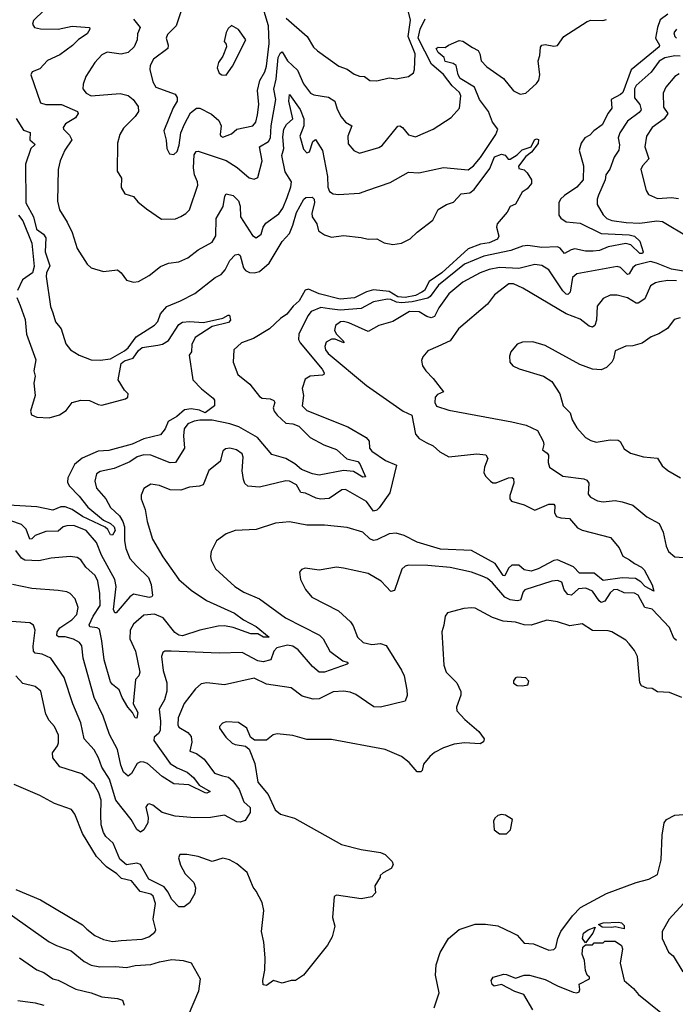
# Model space of a CAD drawing. Extents: x 1933546 to 2138868, y 524910 to 667279.
# Tile 315 of 466: x 2025326 to 2029067, y 648640 to 654260. Entities that reach past the tile are written whole.
import ezdxf

# ---------------------------------------------------------------- set-up
doc = ezdxf.new("R2010")
doc.units = 0

msp = doc.modelspace()

# ---------------------------------------------------------------- linework, layer by layer
at = {"layer": '0CON10XD'}
for points in [[(2025466.3, 654313.6), (2025405.8, 654255), (2025400, 654235), (2025410, 654215), (2025445, 654208.5), (2025545, 654206.8), (2025625, 654222.9), (2025725, 654215.7), (2025726.9, 654205), (2025710.4, 654179.6), (2025662.6, 654147.4), (2025626.8, 654113.2), (2025555, 654060), (2025485, 654026.9), (2025441.4, 653978.6), (2025397, 653963), (2025389.2, 653945), (2025445.8, 653785), (2025475, 653775.4), (2025565, 653776.2), (2025657.1, 653735), (2025660, 653725), (2025645, 653700.6), (2025587.8, 653665), (2025574.5, 653645), (2025575.7, 653635), (2025611.1, 653601.1), (2025623.8, 653575), (2025583.1, 653515), (2025558.1, 653455), (2025545.6, 653405), (2025542.2, 653225), (2025552.9, 653175), (2025596.9, 653105), (2025625.7, 653045), (2025653.9, 652953.9), (2025710.8, 652865), (2025735, 652844.2), (2025805, 652822.9), (2025885, 652832.5), (2025905.4, 652815.4), (2025935, 652773.8), (2025975, 652761.2), (2026004.1, 652765.9), (2026065, 652799.2), (2026129.7, 652850.3), (2026175, 652869.4), (2026235, 652876.9), (2026285, 652900.6), (2026344, 652946), (2026425, 652990), (2026445.5, 653025.5), (2026447.8, 653125), (2026486.8, 653193.2), (2026496.9, 653253.1), (2026504.4, 653265.6), (2026545, 653256.9), (2026575, 653225.6), (2026585.3, 653195), (2026585.4, 653135), (2026655, 653027.5), (2026675, 653014.4), (2026703.3, 653035), (2026715.6, 653075), (2026730.7, 653099.3), (2026805, 653152.2), (2026827.8, 653185), (2026852.6, 653245), (2026874, 653305), (2026876.9, 653335), (2026841.3, 653391.3), (2026821.9, 653485), (2026834.3, 653525), (2026828.4, 653591.6), (2026834.2, 653635.8), (2026848.1, 653661.9), (2026885.7, 653695), (2026862.9, 653795), (2026865, 653832.5), (2026926.5, 653746.5), (2026948.4, 653695), (2026948.4, 653655), (2026924.2, 653595), (2026945, 653521.4), (2026965, 653500.9), (2026980.8, 653505), (2026999.6, 653565), (2027015, 653575.5), (2027053.6, 653513.6), (2027082.1, 653365), (2027085, 653303.3), (2027095, 653279.2), (2027115, 653265.6), (2027145, 653262.2), (2027265, 653270), (2027312.3, 653287.7), (2027439.6, 653330.4), (2027545, 653389.2), (2027604.5, 653385.5), (2027745, 653416.7), (2027885, 653402.9), (2027915, 653425.8), (2027955, 653474.2), (2028042.8, 653605), (2028054.1, 653635), (2028024.9, 653675), (2028001.6, 653735), (2027949.2, 653805), (2027921, 653875), (2027839.6, 653925), (2027827.8, 653945), (2027817.8, 653997.8), (2027800.2, 654010.2), (2027755, 654021.2), (2027748.8, 654045), (2027715, 654071.9), (2027702.9, 654095), (2027715, 654102.9), (2027755, 654101.2), (2027773.3, 654115), (2027835, 654140.9), (2027855, 654137.5), (2027910.8, 654100.7), (2027942.7, 654085), (2027952.6, 654065), (2027960, 654025), (2027991.3, 653991.3), (2028086.9, 653925), (2028145, 653854.4), (2028182.5, 653835), (2028215, 653841.1), (2028275.8, 653895), (2028288.6, 653915), (2028294.4, 653945), (2028285.6, 654025), (2028294.3, 654055), (2028297.5, 654102.5), (2028305.8, 654114.2), (2028325, 654118), (2028375, 654108.8), (2028395, 654113.3), (2028432, 654165), (2028565, 654250.6), (2028585, 654257.8), (2028654.1, 654255.9), (2028675, 654262)], [(2029025, 654292.3), (2028981.5, 654258.5), (2028965.3, 654215), (2028954.7, 654155), (2028976.8, 654115), (2028974.5, 654105), (2028816.1, 653973.9), (2028767.6, 653845), (2028755, 653832.4), (2028702.1, 653805), (2028705.8, 653754.2), (2028683.5, 653726.5), (2028650.7, 653659.3), (2028602.2, 653625), (2028579.2, 653600.8), (2028551.4, 653585), (2028530, 653555), (2028519.6, 653515), (2028544.1, 653425), (2028541.7, 653345), (2028506.2, 653303.8), (2028435, 653256.6), (2028413.2, 653235), (2028403.1, 653215), (2028402.3, 653145), (2028415, 653126.7), (2028445, 653106), (2028525, 653098.3), (2028645, 653039), (2028805, 653031.8), (2028834.3, 653025), (2028865.7, 652995), (2028883.8, 652935), (2028880, 652925), (2028865, 652924.5), (2028814.4, 652974.4), (2028785, 652982.9), (2028685, 652963.8), (2028635, 652942.5), (2028599.2, 652939.2), (2028555, 652938.9), (2028495, 652951.2), (2028472.8, 652947.2), (2028435, 652925.4), (2028410, 652955), (2028395, 652962.5), (2028305, 652959.9), (2028225, 652971.1), (2028195, 652966.9), (2028128.2, 652941.8), (2027975, 652910.5), (2027865, 652864.8), (2027716.1, 652745), (2027669.5, 652680.5), (2027655, 652670.2), (2027565, 652650), (2027505, 652644.1), (2027477, 652647), (2027445, 652662.3), (2027425, 652664.8), (2027345, 652648.9), (2027275, 652611.3), (2027155, 652602.8), (2027095, 652610.2), (2027045, 652616.8), (2026990.5, 652595), (2026969.6, 652570.4), (2026920, 652465), (2026918.2, 652435), (2026926.2, 652415), (2027052.9, 652265), (2027063.8, 652245), (2027062.5, 652235), (2027055, 652231.2), (2026984, 652226), (2026955, 652207.3), (2026937.9, 652155), (2026945.5, 652115), (2026938, 652055), (2026965, 652029.5), (2027198.2, 651935), (2027303.5, 651875), (2027320, 651855), (2027323.1, 651815), (2027335, 651797.1), (2027412.9, 651742.9), (2027476.7, 651716.7), (2027439.3, 651559.3), (2027377.3, 651472.7), (2027365, 651460), (2027345, 651454.5), (2027305, 651509.2), (2027185, 651577.9), (2027165, 651576.2), (2027092.7, 651527.3), (2027043.5, 651523.5), (2027018.2, 651528.2), (2026957.3, 651557.3), (2026930.3, 651560.3), (2026905, 651604.6), (2026865, 651626.1), (2026845, 651627.1), (2026695, 651591.4), (2026627.3, 651597.3), (2026611.7, 651611.7), (2026602.5, 651635), (2026595.7, 651685), (2026602.3, 651762.3), (2026595, 651782.5), (2026563.9, 651803.9), (2026525, 651813.8), (2026500.5, 651809.5), (2026485, 651797.5), (2026471.2, 651738.8), (2026405, 651686.2), (2026373.3, 651605), (2026353, 651597), (2026295, 651590.9), (2026245, 651574.5), (2026185, 651576.5), (2026125, 651601.8), (2026075, 651607.8), (2026035, 651584), (2026018.9, 651545), (2026019.4, 651525), (2026042.7, 651465), (2026054.5, 651395), (2026083.5, 651295), (2026143.2, 651193.2), (2026234.8, 651064.8), (2026305, 651003.5), (2026391.4, 650945), (2026551.9, 650871.9), (2026603.4, 650833.4), (2026676.1, 650796.1), (2026750, 650735), (2026716.7, 650735), (2026685, 650754.6), (2026645, 650754.5), (2026545, 650790.8), (2026495, 650800.3), (2026458.9, 650798.9), (2026355, 650775.3), (2026255, 650743.3), (2026235, 650746), (2026211.3, 650761.3), (2026145, 650845.8), (2026095, 650866.8), (2026035, 650861.2), (2025975, 650809.6), (2025955.8, 650775), (2025955.2, 650725), (2025986.8, 650655), (2026011.9, 650535), (2026006, 650515), (2025987.1, 650492.9), (2025973.2, 650355), (2026000.8, 650305), (2025995, 650272), (2025985, 650274.4), (2025969.6, 650305), (2025942.5, 650335), (2025910.5, 650390.5), (2025894.2, 650435), (2025855.6, 650465.6), (2025845, 650481.2), (2025809.3, 650605), (2025794.2, 650715)], [(2026245.5, 654305), (2026220, 654225), (2026169.4, 654175), (2026161.9, 654155), (2026172.9, 654115), (2026170.8, 654095), (2026090.6, 654035), (2026070.9, 653999.1), (2026068.1, 653975), (2026086.1, 653906.1), (2026102.9, 653875), (2026213.8, 653835), (2026225.6, 653815.6), (2026224.5, 653795), (2026203, 653757), (2026148.1, 653625), (2026162.7, 653572.7), (2026165.7, 653525), (2026181.2, 653495), (2026205, 653490), (2026225, 653507.5), (2026236.6, 653543.4), (2026246.3, 653615), (2026266.1, 653663.9), (2026301.2, 653728.8), (2026335, 653755.5), (2026355, 653754.3), (2026420.6, 653720.6), (2026461.9, 653685), (2026476.7, 653655), (2026470.4, 653605), (2026474.3, 653594.3), (2026485, 653590), (2026535, 653607.7), (2026565.8, 653635), (2026657.1, 653655), (2026673.1, 653675), (2026682.9, 653717.1), (2026691.8, 653775), (2026682.9, 653855), (2026696.5, 653913.5), (2026725, 653961.9), (2026734.8, 653995), (2026749.2, 654125), (2026745.9, 654225), (2026715.4, 654325)], [(2026847.8, 654267.8), (2026967.3, 654165), (2027003.8, 654103.8), (2027025, 654081.9), (2027148, 653995), (2027195, 653978.2), (2027235, 653948.5), (2027265, 653937.5), (2027293.8, 653935), (2027325, 653912.2), (2027365, 653911.5), (2027435, 653927.3), (2027475, 653922.2), (2027493.5, 653926.5), (2027544.3, 653935.7), (2027573.2, 653956.8), (2027580, 653975), (2027583.3, 654065), (2027543.7, 654165), (2027556.7, 654256.7), (2027545.3, 654305)], [(2025975, 654262.2), (2026013.8, 654215), (2025998.6, 654178.6), (2025996.2, 654145), (2025978.9, 654105), (2025945, 654072.8), (2025905, 654062.8), (2025825, 654073.8), (2025795, 654060), (2025755.6, 654015), (2025704.2, 653935), (2025688.5, 653891.5), (2025686.7, 653865), (2025705, 653840), (2025735, 653825.6), (2025898.9, 653838.9), (2025945, 653827.1), (2025973.5, 653805), (2026002.5, 653765), (2026004.3, 653735), (2025985, 653707.1), (2025919.1, 653640.9), (2025898.5, 653605), (2025884.5, 653555), (2025883.1, 653395), (2025907.5, 653355), (2025905, 653302.5), (2025926.7, 653266.7), (2025975, 653250), (2026000.2, 653220.2), (2026049.4, 653179.4), (2026135, 653121.4), (2026215, 653123.1), (2026245, 653135.8), (2026275, 653154.2), (2026294.5, 653175.5), (2026341.9, 653315), (2026341.5, 653335), (2026324, 653374), (2026318, 653415), (2026321.8, 653488.2), (2026332.9, 653507.1), (2026345, 653508.9), (2026505, 653455.4), (2026567.2, 653417.2), (2026635, 653356.9), (2026665, 653349.2), (2026685, 653360), (2026710, 653455), (2026693.8, 653535), (2026746, 653564), (2026757.1, 653585), (2026760.7, 653655), (2026787, 653805), (2026776.8, 653863.2), (2026789.7, 653920.3), (2026801.7, 654045), (2026815, 654071.4), (2026825, 654075.8), (2026855, 654025.6), (2026911.9, 653971.9), (2026945, 653894.3), (2026985, 653840.6), (2027005, 653831.9), (2027088.1, 653818.1), (2027124.4, 653795), (2027138.5, 653748.5), (2027161.1, 653705), (2027184.7, 653674.7), (2027221.1, 653655), (2027199.4, 653595), (2027200.9, 653550.9), (2027233.2, 653513.2), (2027265, 653498.6), (2027375, 653530.6), (2027395, 653541.9), (2027485, 653652.5), (2027495, 653654.2), (2027511.2, 653645), (2027545, 653602.2), (2027585, 653590.9), (2027685, 653635.8), (2027788.3, 653701.7), (2027835.7, 653755), (2027844.4, 653825), (2027835.5, 653845), (2027793.4, 653883.4), (2027745, 653946.7), (2027675.9, 654005.9), (2027599.4, 654155), (2027611.9, 654205), (2027640.4, 654265)], [(2026505, 653944), (2026540, 653995), (2026616.7, 654145), (2026575, 654203.3), (2026535, 654227.5), (2026515, 654210), (2026503.6, 654186.4), (2026493.3, 654135), (2026505, 654120), (2026506.2, 654105), (2026485, 654052.5), (2026460, 654015), (2026453.8, 653985), (2026464.2, 653954.2), (2026480, 653945), (2026505, 653944)], [(2029074.4, 654205), (2029059.3, 654185), (2029063.8, 654165), (2029073.3, 654155)], [(2029095, 654051.9), (2029065, 654054.5), (2029007.5, 654042.5), (2028975, 654024.1), (2028929.5, 653960.5), (2028844.1, 653885), (2028834.7, 653864.7), (2028833.9, 653813.9), (2028865.6, 653775.6), (2028872.2, 653745), (2028860.5, 653729.5), (2028795, 653680), (2028750.5, 653615), (2028740.9, 653585), (2028748.2, 653545), (2028745.9, 653515), (2028717.9, 653475), (2028693.9, 653406.1), (2028671.1, 653375), (2028667.5, 653345), (2028628.3, 653258.3), (2028621.1, 653235), (2028621.9, 653205), (2028655, 653146), (2028677.5, 653125), (2028704.3, 653114.3), (2028787.7, 653102.3), (2028865, 653098.4), (2028962.2, 653112.2), (2028995, 653108.6), (2029140.5, 653020.5)], [(2029088.7, 653951.3), (2029065, 653935.7), (2029012.9, 653875), (2028998.8, 653841.2), (2029000.5, 653760.5), (2029025.6, 653725), (2029004.1, 653695), (2028935.4, 653645), (2028903.2, 653595), (2028893.6, 653535), (2028916.7, 653465), (2028880.6, 653425), (2028870.5, 653405), (2028900.5, 653285), (2028915, 653263.1), (2028965, 653238.5), (2029045, 653245.4), (2029085, 653238.5)], [(2025306, 653696), (2025348.5, 653628.5), (2025386.1, 653616.1), (2025383.3, 653575), (2025411.7, 653551.7), (2025412.9, 653545), (2025390, 653525), (2025358.8, 653435), (2025361.3, 653215), (2025405.6, 653135), (2025422.2, 653065), (2025463.1, 653035), (2025475.4, 653015), (2025472.6, 652935), (2025498.6, 652855), (2025479.2, 652815), (2025477.6, 652795), (2025502.3, 652622.3), (2025515, 652587.5), (2025530, 652535), (2025562.9, 652495), (2025590.2, 652410.2), (2025615.7, 652375.7), (2025665, 652344.2), (2025735, 652318.6), (2025785, 652315.7), (2025844.3, 652324.3), (2025925, 652368.9), (2025945, 652386.7), (2025991.2, 652448.8), (2026095, 652515.5), (2026113.7, 652536.4), (2026129, 652581), (2026165, 652623.4), (2026244.2, 652655), (2026325, 652696.7), (2026442.2, 652787.8), (2026475.2, 652804.8), (2026498.8, 652831.2), (2026525, 652885.6), (2026555, 652917.5), (2026575, 652922), (2026585, 652914), (2026603.4, 652843.4), (2026615, 652829.1), (2026637.3, 652817.3), (2026665, 652815.3), (2026695, 652822.5), (2026750.5, 652869.5), (2026825, 652993.5), (2026865, 653040), (2026885, 653086.7), (2026905, 653158.8), (2026947.8, 653235), (2026959.4, 653245), (2026995, 653246.2), (2027006.4, 653236.4), (2027008.8, 653215), (2026993.8, 653156.2), (2026995.8, 653135), (2027021.6, 653095), (2027031.8, 653055), (2027065, 653031.1), (2027105, 653018.9), (2027175, 653027.5), (2027275, 653016.7), (2027315, 653006.5), (2027365, 653008.9), (2027405.4, 652985.4), (2027455, 652976.7), (2027505.3, 652984.7), (2027555, 653009.4), (2027595, 653048), (2027683.5, 653115), (2027715, 653176.2), (2027762.5, 653205), (2027802.3, 653217.7), (2027845, 653265.2), (2027895, 653272.4), (2027918.9, 653291.1), (2028009.3, 653410.7), (2028035, 653476.7), (2028075, 653492.5), (2028096.1, 653486.1), (2028113.3, 653463.3), (2028125, 653463.8), (2028165, 653489.4), (2028192.7, 653517.3), (2028245.8, 653534.2), (2028264.4, 653575), (2028275, 653580.6), (2028286.8, 653576.8), (2028285, 653554.2), (2028246.7, 653503.3), (2028215, 653480), (2028173.6, 653423.6), (2028175, 653410), (2028205, 653402.5), (2028222.5, 653385), (2028246.7, 653345), (2028247.5, 653325), (2028222.5, 653295), (2028194.1, 653275.9), (2028155, 653207.5), (2028125, 653193.3), (2028108.6, 653161.4), (2028051.2, 653095), (2028046.2, 653075), (2028060.8, 653025), (2028053.2, 653006.8), (2028005, 652985.4), (2027955, 652978.2), (2027885, 652952.5), (2027735.1, 652814.9), (2027662.3, 652765), (2027636, 652715), (2027621.6, 652705), (2027585, 652686.2), (2027525, 652673.6), (2027485, 652678.6), (2027435, 652708.8), (2027345, 652717.4), (2027305, 652706.3), (2027237.7, 652672.3), (2027155, 652664.9), (2027035, 652695.7), (2026975, 652722.4), (2026955, 652716.2), (2026920.2, 652655), (2026886.1, 652625), (2026850.3, 652579.7), (2026814.6, 652555), (2026751.1, 652495), (2026660, 652440), (2026592, 652415), (2026548.1, 652375), (2026544.6, 652304.6), (2026571.4, 652235), (2026639.3, 652179.3), (2026695, 652110), (2026709.8, 652099.8), (2026755, 652096.6), (2026776.5, 652086.5), (2026781.6, 652075), (2026773.2, 652045), (2026778.7, 652025), (2026795, 652002.2), (2026845, 651956.2), (2026885, 651952.4), (2026918.9, 651938.9), (2026984.3, 651874.3), (2027062.4, 651832.4), (2027135, 651806.3), (2027192.5, 651752.5), (2027255, 651737.6), (2027266.7, 651725), (2027299.3, 651650.7), (2027285, 651649.2), (2027230.8, 651680.8), (2027175, 651686.9), (2027035, 651660.8), (2026997.9, 651667.9), (2026935, 651693.2), (2026896.9, 651725), (2026845, 651755.9), (2026765, 651778.2), (2026683.3, 651875), (2026576.9, 651935), (2026525, 651953), (2026425, 651974.8), (2026355.2, 651974.8), (2026321.9, 651968.1), (2026286.7, 651953.2), (2026265.4, 651925), (2026260.7, 651885), (2026266.8, 651815), (2026215, 651732.1), (2026185, 651730.5), (2026075, 651774.7), (2026035, 651775.9), (2025995.8, 651764.2), (2025955, 651736.2), (2025865, 651698.5), (2025785, 651681.9), (2025765, 651668), (2025754.4, 651625.6), (2025765.5, 651585), (2025817.5, 651525), (2025845.4, 651475), (2025895, 651427.5), (2025915.4, 651395.4), (2025924.5, 651365), (2025924.7, 651285), (2025931.7, 651241.7), (2025955.6, 651185), (2025992.4, 651142.4), (2026061.8, 651075), (2026076.4, 651035), (2026085, 650972.5), (2026080, 650965), (2026065, 650962.5), (2025975, 650981.2), (2025954.5, 650965.5), (2025876.2, 650875), (2025870, 650875), (2025862.3, 650892.3), (2025876.1, 651025), (2025869.5, 651065), (2025792.8, 651202.8), (2025765, 651275.4), (2025705, 651344.7), (2025635, 651372.8), (2025595, 651371.6), (2025574.8, 651365.2), (2025545, 651340.8), (2025475, 651338.5), (2025415, 651314.7), (2025395, 651296.4), (2025385, 651294.5), (2025362.6, 651352.6), (2025337.5, 651377.5), (2025275, 651398.8)], [(2025320, 653145), (2025345, 653111.5), (2025394.8, 652985), (2025408.7, 652851.3), (2025399.4, 652815), (2025343.1, 652775), (2025314, 652715)], [(2029125, 652822.2), (2029045.2, 652835.2), (2028960.7, 652870.7), (2028925, 652880), (2028841.9, 652858.1), (2028825, 652845.4), (2028805, 652810), (2028795, 652804.6), (2028755.2, 652845.2), (2028735, 652851.3), (2028505, 652809.6), (2028481.2, 652788.8), (2028466.9, 652705), (2028455, 652691.1), (2028445, 652692.5), (2028425, 652712.1), (2028345, 652831.9), (2028305, 652856.2), (2028265, 652862.1), (2028175, 652839.6), (2028065, 652844.7), (2028005.9, 652834.1), (2027954.4, 652815), (2027855, 652760.8), (2027774.5, 652695.5), (2027718.9, 652615), (2027693.3, 652566.7), (2027675, 652558.8), (2027649.2, 652565), (2027605, 652592.1), (2027550, 652595), (2027455, 652537.1), (2027375.6, 652514.4), (2027315, 652479.2), (2027205, 652528.8), (2027175, 652537.3), (2027157.8, 652535), (2027128.6, 652515), (2027123.3, 652485), (2027134.4, 652464.4), (2027174.2, 652425), (2027176.7, 652415), (2027125.8, 652435.8), (2027105, 652436.9), (2027075, 652419.1), (2027066.7, 652395), (2027070.7, 652375), (2027087.4, 652355), (2027305, 652171.9), (2027515, 652025.7), (2027563.4, 652003.4), (2027585, 651894), (2027605, 651869.2), (2027646.2, 651846.2)], [(2028977.2, 652762.8), (2028955, 652757.8), (2028925, 652740), (2028894.1, 652665.9), (2028855, 652641.2), (2028845, 652641.5), (2028795, 652671.8), (2028735, 652687.7), (2028695, 652686.9), (2028655, 652668.2), (2028621.1, 652625), (2028617.6, 652545), (2028607.3, 652515), (2028595, 652504.7), (2028575, 652510.5), (2028525, 652550), (2028445, 652580.3), (2028198.1, 652728.1), (2028145, 652752.6), (2028117.8, 652752.2), (2028035, 652688.8), (2027995, 652635.7), (2027830, 652495), (2027782.7, 652427.3), (2027712, 652395), (2027655, 652369.2), (2027626, 652335), (2027618.8, 652315), (2027624.2, 652285), (2027643.6, 652255), (2027685, 652212.7), (2027745.5, 652135), (2027710.1, 652119.9), (2027697.8, 652105), (2027694.8, 652075), (2027704, 652054), (2027775, 652030.2), (2028135, 651965.3), (2028216, 651945), (2028281.2, 651915), (2028314, 651854), (2028317.5, 651835), (2028308.8, 651805), (2028336.2, 651786.2), (2028342.9, 651775), (2028342.1, 651732.1), (2028350, 651705), (2028425, 651654.4), (2028545, 651639.1), (2028562.2, 651632.2), (2028574.5, 651614.5), (2028570.9, 651550.9), (2028583.8, 651535), (2028623.3, 651513.3), (2028655, 651508.1), (2028725, 651514.7), (2028765, 651508.5), (2028825, 651488.2), (2028905, 651422.5), (2028974.7, 651384.7), (2028997.5, 651335), (2029015.6, 651255), (2029028.6, 651225), (2029065, 651194.4), (2029115, 651190.6)], [(2029075, 652769.2), (2029025, 652771.8), (2028977.2, 652762.8)], [(2025310, 652675), (2025329.3, 652629.3), (2025358.5, 652548.5), (2025364.7, 652465), (2025418.8, 652318.8), (2025406.5, 652255), (2025414, 652225), (2025407.9, 652185), (2025413.7, 652115), (2025387.1, 652025), (2025393.8, 652005), (2025425, 651990.6), (2025495, 651987.8), (2025554, 652005), (2025590.6, 652029.4), (2025625.6, 652074.4), (2025675, 652088.1), (2025724.3, 652085.7), (2025775, 652062.5), (2025795, 652060.3), (2025930.6, 652095), (2025942.7, 652105), (2025944.6, 652125), (2025924.8, 652144.8), (2025888.9, 652205), (2025905, 652296.7), (2025925, 652312.8), (2025973, 652327), (2026005, 652371.5), (2026025, 652387.9), (2026115, 652401.4), (2026141.8, 652408.2), (2026175, 652429.2), (2026235, 652519.2), (2026255, 652533.3), (2026295, 652536.9), (2026375, 652531.1), (2026485, 652555.5), (2026515, 652573.8), (2026523, 652573), (2026530, 652545), (2026517.8, 652532.2), (2026425, 652508.7), (2026326.7, 652445), (2026308.8, 652405), (2026306.7, 652365), (2026293.3, 652345), (2026314, 652205), (2026363, 652153), (2026430, 652100), (2026438.3, 652088.3), (2026438, 652055), (2026385, 652016.2), (2026351.5, 652031.5), (2026305, 652039.4), (2026267.2, 652032.8), (2026222.2, 651995), (2026174, 651966), (2026156, 651924), (2026130.1, 651889.9), (2026035, 651866.5), (2025967.5, 651837.5), (2025835, 651800.7), (2025775, 651797.7), (2025682.9, 651757.1), (2025639, 651721), (2025600.7, 651645), (2025599.3, 651619.3), (2025608.3, 651598.3), (2025665, 651541.1), (2025715, 651477.6), (2025803.6, 651403.6), (2025843.8, 651385), (2025864.7, 651365), (2025870.4, 651345), (2025855, 651318.5), (2025845, 651319.2), (2025830, 651350), (2025814, 651364), (2025685, 651423.8), (2025625, 651464.8), (2025585, 651479.3), (2025560.9, 651479.1), (2025515, 651460.5), (2025425, 651478.9), (2025262.1, 651487.9)], [(2029095, 652558), (2029061.3, 652548.7), (2029023, 652497), (2028973.6, 652466.4), (2028930.6, 652449.4), (2028877.4, 652412.6), (2028825, 652397.5), (2028785, 652396.7), (2028725, 652370), (2028715.6, 652325), (2028704.6, 652305.4), (2028674.2, 652275), (2028645, 652261.1), (2028595, 652265.2), (2028522, 652292), (2028325, 652400.7), (2028255, 652421.9), (2028195, 652418.6), (2028165, 652408), (2028128, 652365), (2028121.2, 652338.8), (2028122.5, 652305), (2028140, 652285), (2028176.6, 652266.6), (2028315, 652225.9), (2028362.5, 652195), (2028408.2, 652125), (2028426.9, 652055), (2028467.5, 652015), (2028479.4, 651975), (2028505, 651930), (2028555.6, 651875.6), (2028585, 651857.5), (2028615, 651849.2), (2028695, 651862.5), (2028740.5, 651860.5), (2028752.3, 651852.3), (2028775, 651811.2), (2028812.5, 651785), (2028885, 651764), (2028965, 651757.1), (2028992.7, 651712.7), (2029025, 651686), (2029097.5, 651645)], [(2027646.2, 651846.2), (2027685, 651828.1), (2027723.3, 651793.3), (2027775, 651765.6), (2027935, 651781.3), (2027985.4, 651775.4), (2027996.9, 651755), (2027977.8, 651705), (2027974.2, 651675), (2027984.4, 651654.4), (2028012, 651625), (2028026.7, 651616.7), (2028045, 651616.5), (2028115, 651644), (2028135, 651646.5), (2028145, 651641.2), (2028146.7, 651615), (2028123.1, 651543.1), (2028123.6, 651525), (2028132.1, 651512.1), (2028205, 651490.5), (2028265, 651460.4), (2028345, 651494.1), (2028374.4, 651494.4), (2028379.4, 651485), (2028377.7, 651445), (2028389.4, 651425), (2028415, 651415.8), (2028463, 651413), (2028510.2, 651360.2), (2028535, 651345.4), (2028698, 651305), (2028746.7, 651245), (2028767.1, 651197.1), (2028806.4, 651176.4), (2028834.2, 651155), (2028875, 651135.3), (2028889.6, 651119.6), (2028935, 651034.3), (2028945, 650997.5), (2028895, 651024.3), (2028871.2, 651051.2), (2028840.8, 651070.8), (2028765, 651074.6), (2028655, 651058.8), (2028605, 651100.1), (2028521.3, 651101.3), (2028487.1, 651137.1), (2028395, 651177.4), (2028375, 651173.3), (2028285, 651126.1), (2028245, 651113), (2028205, 651120), (2028175, 651145.9), (2028135, 651145.7), (2028115, 651130), (2028095, 651085.6), (2028085, 651086.4), (2028039.6, 651155), (2027905, 651230.7), (2027728.4, 651238.4), (2027595, 651277.2), (2027520.5, 651315), (2027475, 651329), (2027434.7, 651325.3), (2027365, 651290.9), (2027345, 651287.3), (2027325, 651296.9), (2027285, 651334.4), (2027195, 651360.5), (2027065, 651374.3), (2026965, 651374.4), (2026865, 651394.4), (2026785.7, 651385.7), (2026675, 651350), (2026555, 651344.3), (2026505, 651325.8), (2026449.2, 651285), (2026419.2, 651225), (2026414.2, 651195), (2026418, 651175), (2026444.2, 651125), (2026554, 651024), (2026605, 650992.2), (2026694.5, 650954.5), (2026842.2, 650845), (2027037.3, 650747.3), (2027058.5, 650725), (2027096.5, 650655), (2027170.6, 650600.6), (2027195, 650592), (2027200.8, 650585), (2027195, 650581.1), (2027065, 650536.4), (2027035, 650535.4), (2026997.7, 650567.7), (2026915, 650663.2), (2026885, 650683.5), (2026855, 650690.2), (2026794.5, 650675), (2026776, 650655), (2026758.9, 650605), (2026715.2, 650594.8), (2026685, 650599.8), (2026595, 650647.3), (2026465, 650643.5), (2026190, 650655), (2026154, 650656), (2026142.5, 650647.5), (2026136, 650625), (2026145.5, 650544.5), (2026166.7, 650475), (2026166.2, 650426.2), (2026152.6, 650377.4), (2026122.8, 650325), (2026130.6, 650255), (2026127.6, 650202.4), (2026119.2, 650185), (2026094.3, 650165), (2026091.1, 650145), (2026185.8, 650015), (2026225, 649989.6), (2026281.5, 649965), (2026318.2, 649935), (2026350.6, 649890.6), (2026414, 649855), (2026395, 649845.7), (2026385, 649847.5), (2026292.3, 649892.3), (2026205, 649898.6), (2026139.7, 649939.7), (2026055, 650013.6), (2026035, 650021.8), (2026015, 650024.6), (2025996.7, 650015), (2025965, 649957.5), (2025945, 649942.5), (2025917.8, 649965), (2025903.3, 650005), (2025884.5, 650095), (2025838.9, 650178.9), (2025802.9, 650285), (2025750.5, 650390.5), (2025687.8, 650615), (2025681.8, 650685), (2025666.9, 650705), (2025633.7, 650723.7), (2025585, 650738), (2025547.1, 650737.1), (2025537.8, 650745), (2025540.9, 650765), (2025555, 650788.4), (2025624.8, 650835.2), (2025651.8, 650865), (2025659.2, 650905), (2025643.8, 650953.8), (2025615, 650984.2), (2025595, 650993.3), (2025545, 651002.2), (2025395, 651012.7), (2025285, 651035.6)], [(2025794.2, 650715), (2025780.9, 650780.9), (2025768.8, 650788.8), (2025725.8, 650795), (2025723.1, 650805), (2025746.1, 650855), (2025785.3, 650915.3), (2025783.4, 650985), (2025771.8, 651055), (2025756.5, 651086.5), (2025704.3, 651134.3), (2025675, 651177.1), (2025655, 651190.6), (2025615, 651196.5), (2025505, 651187.1), (2025435, 651171.6), (2025355, 651174.7), (2025336.3, 651186.3), (2025305, 651230)], [(2029075, 650716.7), (2029059.1, 650729.1), (2029035, 650791.1), (2028935, 650894.2), (2028894.4, 650904.4), (2028855, 650975.3), (2028835, 650986.3), (2028775, 650987.8), (2028735, 651007.6), (2028715, 651004.7), (2028695, 650988.8), (2028665, 650940.8), (2028645, 650933.9), (2028632.8, 650942.8), (2028595, 650998.2), (2028556.2, 651015), (2028515, 651010.6), (2028475, 650975.3), (2028455, 650979.3), (2028434.1, 651005), (2028420, 651050), (2028395, 651058.8), (2028363.8, 651055), (2028209.2, 651005), (2028200, 650995), (2028185, 650946.9), (2028165, 650941.8), (2028125, 650949.3), (2028095, 650964.2), (2028025, 651045.3), (2027995, 651070.4), (2027965, 651083.9), (2027905, 651105.4), (2027783.3, 651133.3), (2027655, 651144.5), (2027545, 651145.6), (2027525, 651140.8), (2027507.4, 651122.6), (2027465, 651002), (2027445, 650996), (2027417.1, 651025), (2027389.2, 651055), (2027315, 651098.1), (2027175, 651129.5), (2027135, 651134.4), (2027035, 651118.5), (2026955, 651130), (2026935, 651122.5), (2026923.9, 651106.1), (2026928, 651065), (2026957.4, 651007.4), (2026993.4, 650963.4), (2027145.9, 650885.9), (2027213.7, 650823.7), (2027229.8, 650799.8), (2027254.2, 650735), (2027285.5, 650705.5), (2027335, 650693.1), (2027385, 650700), (2027417.9, 650687.9), (2027505, 650546.2), (2027520.8, 650515), (2027535.4, 650435), (2027536.9, 650403.1), (2027525, 650370), (2027385, 650335.7), (2027347.1, 650337.1), (2027305, 650367.1), (2027245, 650408.6), (2027212.2, 650422.2), (2027175, 650426.5), (2027115, 650423.5), (2027035, 650383.1), (2027001.3, 650381.3), (2026938.8, 650398.8), (2026875, 650446), (2026735, 650467.1), (2026665, 650500.5), (2026495, 650463.9), (2026394.5, 650475.5), (2026361.7, 650468.3), (2026329.8, 650440.2), (2026265, 650356.9), (2026231.3, 650275), (2026228, 650235), (2026235, 650222.1), (2026285, 650190.8), (2026305, 650167.5), (2026309.1, 650135), (2026297.5, 650085), (2026335, 650070.4), (2026378.9, 650038.9), (2026438.4, 649958.4), (2026484, 649944), (2026517.1, 649937.1), (2026542, 649915), (2026579.1, 649865), (2026605.6, 649795.6), (2026642.2, 649762.2), (2026642.4, 649735), (2026612, 649688), (2026585, 649679.6), (2026565, 649680.9), (2026495, 649718.6), (2026415, 649705.6), (2026325, 649704.4), (2026213.8, 649713.8), (2026138.8, 649735), (2026085.4, 649775.4), (2026065, 649784), (2026055, 649780.8), (2026045.7, 649765), (2026060, 649705), (2026058.1, 649675), (2026035, 649635.8), (2026015, 649622.9), (2025995, 649636.9), (2025962.6, 649695), (2025874.7, 649805), (2025838.3, 649925), (2025795, 649993.6), (2025776.7, 650046.7), (2025751.3, 650091.3), (2025694.7, 650154.7), (2025675, 650246), (2025630.4, 650355), (2025580, 650505), (2025503.1, 650615), (2025455, 650638.9), (2025415, 650644.5), (2025406, 650656), (2025403.4, 650683.4), (2025414.4, 650774.4), (2025404.4, 650804.4), (2025385, 650817.8), (2025255, 650827.5)], [(2029105, 650390.8), (2029035, 650420), (2028965, 650423.8), (2028935, 650442.5), (2028905, 650444.2), (2028875, 650458), (2028865.8, 650475), (2028852.5, 650625), (2028835, 650660), (2028805, 650698), (2028785, 650718), (2028705, 650766), (2028685, 650772), (2028595, 650773.3), (2028535, 650810.8), (2028465, 650799.5), (2028395, 650823.3), (2028335, 650831.4), (2028245, 650804.6), (2028205.4, 650805.4), (2028155, 650820), (2028085, 650827.3), (2028025, 650847.8), (2027925, 650900), (2027905, 650902.2), (2027860.3, 650899.7), (2027767.5, 650875), (2027753.8, 650855), (2027745.7, 650804.3), (2027735.8, 650765), (2027747.1, 650575), (2027760.8, 650535), (2027820.8, 650475), (2027842.9, 650425), (2027842.9, 650405), (2027818.6, 650335), (2027821.4, 650315), (2027866.2, 650265), (2027947.1, 650197.1), (2027977.5, 650155), (2027973, 650137), (2027953, 650127), (2027865, 650131.4), (2027805, 650125.4), (2027745, 650104.3), (2027693, 650077), (2027666, 650055), (2027630.3, 650009.7), (2027622.5, 649975), (2027615, 649967.5), (2027595, 649967.5), (2027549.7, 650019.7), (2027504.3, 650055), (2027411.2, 650095), (2027105, 650150.6), (2026965, 650151.2), (2026885.8, 650174.2), (2026795, 650184.4), (2026773.1, 650176.9), (2026735, 650147.5), (2026667, 650147), (2026643.9, 650163.9), (2026623.3, 650215), (2026575, 650248), (2026505, 650252.5), (2026483.3, 650245), (2026466.2, 650225), (2026466.7, 650215), (2026502, 650165), (2026539.5, 650129.5), (2026555, 650122), (2026613.9, 650113.9), (2026636.1, 650096.1), (2026668.6, 650015), (2026685, 649906.7), (2026745, 649837.5), (2026785, 649748.8), (2026815, 649724.2), (2026895, 649701.2), (2027162.1, 649552.1), (2027275, 649522.5), (2027385.8, 649505.8), (2027412.5, 649495), (2027452.5, 649455), (2027457.5, 649435), (2027446.7, 649415), (2027399.5, 649390.5), (2027382.5, 649375), (2027382.5, 649365), (2027353.1, 649315), (2027356, 649275), (2027336.6, 649253.4), (2027275, 649242.5), (2027135, 649262.5), (2027120, 649255), (2027111.5, 649135), (2027125.5, 649085), (2027110, 649025), (2027081.9, 648978.1), (2026946, 648805), (2026900, 648775), (2026875, 648776.2), (2026825, 648760.8), (2026775, 648776.2), (2026735, 648747.5), (2026715, 648750), (2026713.8, 648775), (2026725.6, 648834.4), (2026726.9, 648905), (2026720, 648995), (2026706.8, 649055), (2026719.1, 649175), (2026710.2, 649220.2), (2026675.6, 649285), (2026658.7, 649308.7), (2026625, 649391.4), (2026565, 649440.5), (2026524, 649465), (2026485, 649474.5), (2026425, 649455.7), (2026345, 649483.1), (2026280, 649495), (2026240, 649495), (2026232.2, 649475), (2026244.3, 649434.3), (2026270.4, 649385), (2026320.6, 649335), (2026330, 649305), (2026325, 649271.2), (2026295, 649218.6), (2026265, 649195.7), (2026235, 649195.8), (2026195, 649237.8), (2026172.2, 649282.2), (2026149.9, 649309.9), (2026063.6, 649353.6), (2026015, 649437.9), (2025995, 649445.3), (2025935, 649435.4), (2025898.2, 649468.2), (2025859.1, 649559.1), (2025818.3, 649598.3), (2025805, 649621.2), (2025791.1, 649665), (2025788.7, 649718.7), (2025791.9, 649805), (2025777.3, 649847.3), (2025750.5, 649895), (2025680, 649955), (2025555, 649995.8), (2025515.7, 650045.7), (2025514.2, 650075), (2025542.2, 650115), (2025547.6, 650132.4), (2025548, 650175), (2025525.2, 650225.2), (2025495, 650260), (2025475.4, 650295), (2025447, 650427), (2025415, 650454.5), (2025345, 650471.1), (2025304.3, 650515)], [(2028195, 650456.7), (2028225, 650462.5), (2028232.5, 650485), (2028215, 650502.5), (2028165, 650506.2), (2028155, 650502.5), (2028143.6, 650486.4), (2028145, 650472.5), (2028165, 650460), (2028195, 650456.7)], [(2025855, 648998.5), (2025905, 649003.8), (2026025, 649010.9), (2026063.8, 649025), (2026098, 649052), (2026102.7, 649065), (2026088.5, 649125), (2026101.6, 649215), (2026087.8, 649257.8), (2026075, 649267.9), (2026014.3, 649284.3), (2025965, 649344.7), (2025907.7, 649357.7), (2025880, 649385), (2025822.6, 649425), (2025764, 649484), (2025684.6, 649614.6), (2025641.1, 649725), (2025621.3, 649751.3), (2025525.8, 649785), (2025441.2, 649831.2), (2025295, 649894)], [(2027691.2, 648618.8), (2027720, 648705), (2027699.2, 648805), (2027703.5, 648865), (2027725, 648936.2), (2027773.3, 649015), (2027835, 649066), (2027925, 649097.5), (2027985, 649097.1), (2028055, 649088), (2028137.6, 649047.6), (2028165, 649034), (2028205, 648988), (2028257.5, 648985), (2028345, 648949.2), (2028375, 648953.3), (2028385.9, 648964.1), (2028396.4, 649015), (2028413.3, 649055), (2028480.9, 649145), (2028527.1, 649192.9), (2028675, 649271.6), (2028845, 649335.6), (2028916.6, 649353.4), (2028965, 649381.2), (2028986.5, 649465), (2028991.5, 649605), (2029004.4, 649675), (2029018, 649695), (2029065, 649718.6), (2029115, 649723.3)], [(2028105, 649612.5), (2028127.5, 649635), (2028137.5, 649695), (2028099.3, 649719.3), (2028075, 649722.5), (2028055, 649716.7), (2028037, 649703), (2028030, 649685), (2028033.3, 649635), (2028063.6, 649613.6), (2028105, 649612.5)], [(2025305, 649294.7), (2025445, 649235.4), (2025685, 649093.1), (2025709.2, 649069.2), (2025755, 649033.3), (2025805, 649009.5), (2025855, 648998.5)], [(2025114.4, 649264.4), (2025495, 648996.2), (2025535.8, 648975), (2025620.8, 648945), (2025694.7, 648884.7), (2025735, 648863.6), (2025783.8, 648853.8), (2025873.9, 648856.1), (2025935, 648849.6), (2025985, 648860.8), (2026075, 648866.8), (2026125, 648882.8), (2026195, 648894.6), (2026259.3, 648889.3), (2026305, 648875.8), (2026355.6, 648785.6), (2026346.4, 648715), (2026288.6, 648575)], [(2029115, 649215.6), (2029031.5, 649125), (2028992.2, 649055), (2028991.9, 649015), (2029027.7, 648937.7), (2029055, 648916.2), (2029110, 648825)], [(2028775, 649070), (2028725, 649082.5), (2028705, 649077.5), (2028650.7, 649080.7), (2028630, 649095), (2028655, 649105.6), (2028745, 649108.8), (2028760, 649105), (2028775, 649090), (2028775, 649070)], [(2028555, 648990), (2028538.8, 649015), (2028544.4, 649045), (2028570, 649065), (2028610, 649080), (2028597.5, 649045), (2028555, 648990)], [(2028255, 648608.1), (2028204, 648695), (2028151.8, 648711.8), (2028075, 648752), (2028033.3, 648743.3), (2028021.7, 648751.7), (2028016.7, 648775), (2028027.5, 648795), (2028089.3, 648810.7), (2028105, 648809.5), (2028155, 648787.9), (2028205, 648805.6), (2028234.5, 648805.5), (2028325, 648780.9), (2028395, 648744.7), (2028485, 648708.5), (2028505, 648704.4), (2028518.8, 648711.2), (2028523.1, 648725), (2028518, 648755), (2028577.5, 648785), (2028577.5, 648795), (2028565, 648806.2), (2028555, 648832.5), (2028548.7, 648888.7), (2028536.2, 648925), (2028540, 648965), (2028555, 648980), (2028595, 648980), (2028605, 648990), (2028655, 648990), (2028665, 649000), (2028725, 649000), (2028760, 648975), (2028766.2, 648956.2), (2028753.3, 648875), (2028776.2, 648775), (2028829.8, 648729.8), (2028857.1, 648695), (2029094, 648505)], [(2025325, 648905.8), (2025425, 648835.7), (2025465, 648822), (2025515, 648784.3), (2025545, 648777.8), (2025646.6, 648726.6), (2025733.8, 648705), (2025795, 648682.3), (2025885, 648672.1), (2025912.7, 648662.7), (2025922.2, 648635)], [(2025315, 648660.9), (2025415, 648647.6), (2025465, 648634.7)]]:
    msp.add_lwpolyline(points, dxfattribs=at)

doc.saveas('drawing.dxf')
